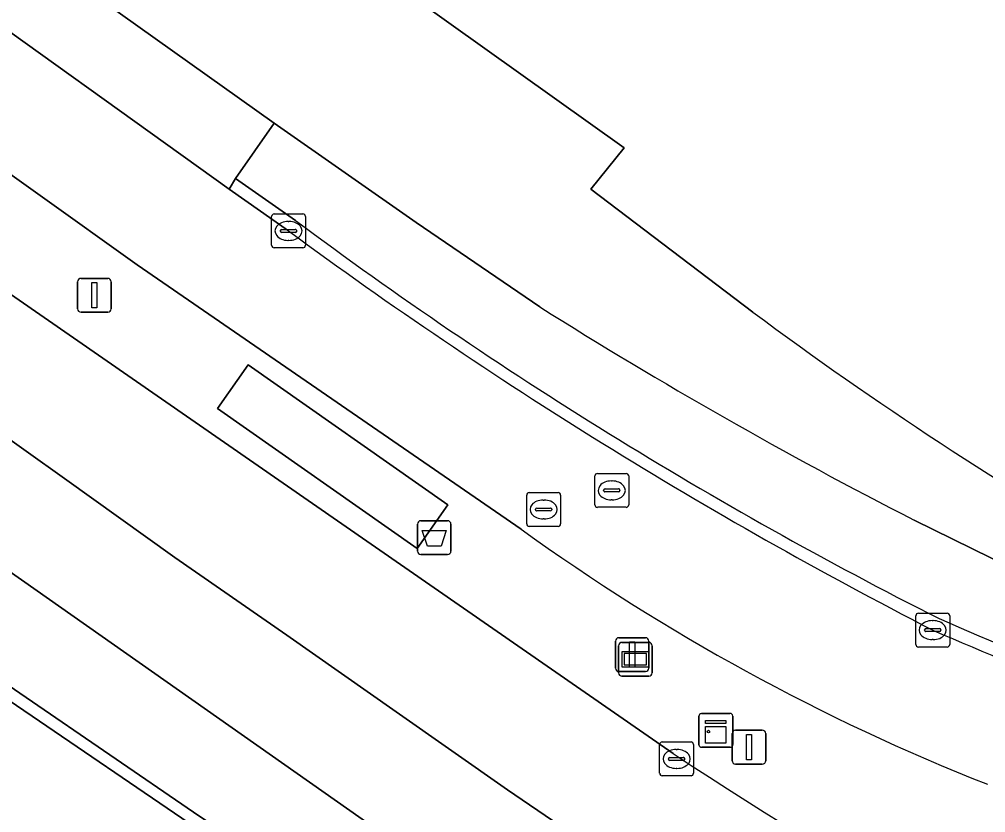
# Model space of a CAD drawing. Extents: x 159489 to 160304, y 383825 to 384531.
# Drawn here: x 160202.04 to 160230.6, y 384010.41 to 384033.86 of the extents above; entities that cross this region are included whole.
import ezdxf

# ---------------------------------------------------------------- set-up
doc = ezdxf.new("R2010")
doc.units = 0
for name, color, linetype in [('IMGEO_Afvalbak', 7, 'Continuous'), ('IMGEO_Berm_groen', 7, 'Continuous'), ('IMGEO_Berm_open', 7, 'Continuous'), ('IMGEO_Erf', 7, 'Continuous'), ('IMGEO_Fietspad_gesloten', 7, 'Continuous'), ('IMGEO_Kast', 7, 'Continuous'), ('IMGEO_Kolk', 7, 'Continuous'), ('IMGEO_Lichtmast', 7, 'Continuous'), ('IMGEO_OVBaan_gesloten', 7, 'Continuous'), ('IMGEO_Reclamebord', 7, 'Continuous'), ('IMGEO_Rijbaan_lokaal_gesloten', 7, 'Continuous'), ('IMGEO_Rioolput', 7, 'Continuous'), ('IMGEO_Voetpad_open', 7, 'Continuous')]:
    doc.layers.add(name, color=color, linetype=linetype)

msp = doc.modelspace()

# ---------------------------------------------------------------- linework, layer by layer
at = {"layer": 'IMGEO_Afvalbak'}
for p, q in [((160213.807, 384018.139), (160213.807, 384018.939)), ((160213.807, 384018.939), (160213.807, 384018.139)), ((160213.907, 384019.039), (160214.697, 384019.039)), ((160214.697, 384019.039), (160213.907, 384019.039)), ((160214.797, 384018.939), (160214.797, 384018.139)), ((160214.797, 384018.139), (160214.797, 384018.939)), ((160214.697, 384018.039), (160213.907, 384018.039)), ((160213.907, 384018.039), (160214.697, 384018.039))]:
    msp.add_line(p, q, dxfattribs=at)
msp.add_lwpolyline([(160213.95, 384018.753), (160214.654, 384018.753), (160214.505, 384018.283), (160214.099, 384018.283), (160213.95, 384018.753)], dxfattribs=at)
for centre, start, end in [((160213.907, 384018.939), 90, 180), ((160213.907, 384018.939), 90, 180), ((160214.697, 384018.939), 0, 90), ((160214.697, 384018.939), 360, 90), ((160213.907, 384018.139), 180, 270), ((160213.907, 384018.139), 180, 270), ((160214.697, 384018.139), 270, 0), ((160214.697, 384018.139), 270, 0)]:
    msp.add_arc(centre, 0.1, start, end, dxfattribs=at)
at = {"layer": 'IMGEO_Berm_groen'}
msp.add_lwpolyline([(160214.093, 384008.867), (160192.033, 384024.368), (160190.364, 384022.091), (160197.288, 384017.199), (160207.188, 384010.424), (160214.517, 384005.523)], dxfattribs=at)
at = {"layer": 'IMGEO_Berm_open'}
for points in [[(160208.429, 384029.157), (160208.24, 384028.84), (160209.997, 384027.604)], [(160210.204, 384027.911), (160208.429, 384029.157)], [(160192.033, 384024.368), (160191.765, 384024.556), (160189.912, 384022.001), (160197.279, 384016.758), (160211.975, 384006.752)], [(160214.517, 384005.523), (160207.188, 384010.424), (160197.288, 384017.199), (160190.364, 384022.091), (160192.033, 384024.368)]]:
    msp.add_lwpolyline(points, dxfattribs=at)
for centre, radius, start, end in [((160287.964, 384132.351), 130.209, 233.33067, 243.18377), ((160293.272, 384140.706), 140.452, 233.63651, 242.7828), ((160290.684, 384156.112), 152.866, 246.29321, 250.11024), ((160302.248, 384185.729), 185.026, 246.6905, 249.82038)]:
    msp.add_arc(centre, radius, start, end, dxfattribs=at)
at = {"layer": 'IMGEO_Erf'}
msp.add_lwpolyline([(160197.823, 384066.241), (160198.569, 384065.853), (160190.86, 384053.653), (160189.693, 384052.004), (160198.252, 384045.511), (160219.915, 384030.06), (160218.935, 384028.842), (160223.721, 384025.204)], dxfattribs=at)
msp.add_arc((160289.98, 384114.123), 110.891, 233.30783, 240.28678, dxfattribs=at)
at = {"layer": 'IMGEO_Fietspad_gesloten'}
for points in [[(160190.32, 384042.344), (160190.124, 384042.528), (160191.225, 384040.314), (160199.413, 384035.17), (160208.24, 384028.84), (160208.429, 384029.157), (160209.569, 384030.792), (160203.564, 384035.071), (160202.579, 384035.729)], [(160217.424, 384025.359), (160213.767, 384027.853), (160209.569, 384030.792), (160208.429, 384029.157), (160210.204, 384027.911)], [(160234.778, 384015.959), (160228.483, 384019.055)]]:
    msp.add_lwpolyline(points, dxfattribs=at)
for centre, radius, start, end in [((160287.964, 384132.351), 130.209, 233.33067, 243.18377), ((160293.842, 384146.566), 143.286, 237.76949, 242.86133), ((160290.684, 384156.112), 152.866, 246.29321, 250.11024)]:
    msp.add_arc(centre, radius, start, end, dxfattribs=at)
at = {"layer": 'IMGEO_Kast'}
for p, q in [((160222.126, 384012.416), (160222.126, 384013.257)), ((160222.126, 384013.257), (160222.126, 384012.416)), ((160222.201, 384013.341), (160223.042, 384013.341)), ((160223.042, 384013.341), (160222.201, 384013.341)), ((160223.126, 384013.266), (160223.126, 384012.425)), ((160223.126, 384012.425), (160223.126, 384013.266)), ((160223.051, 384012.341), (160222.21, 384012.341)), ((160222.21, 384012.341), (160223.051, 384012.341))]:
    msp.add_line(p, q, dxfattribs=at)
for points in [[(160222.321, 384013.131), (160222.921, 384013.131), (160222.921, 384013.046), (160222.321, 384013.046), (160222.321, 384013.131)], [(160222.321, 384012.956), (160222.921, 384012.956), (160222.921, 384012.467), (160222.321, 384012.467), (160222.321, 384012.956)]]:
    msp.add_lwpolyline(points, dxfattribs=at)
msp.add_circle((160222.405, 384012.805), 0.0377, dxfattribs=at)
for centre, start, end in [((160222.204, 384013.263), 92.4484, 184.2845), ((160222.204, 384013.263), 92.4484, 184.2845), ((160223.048, 384013.263), 2.4484, 94.2845), ((160223.048, 384013.263), 2.4484, 94.2845), ((160222.204, 384012.419), 182.4484, 274.2845), ((160222.204, 384012.419), 182.4484, 274.2845), ((160223.048, 384012.419), 272.4484, 4.2845), ((160223.048, 384012.419), 272.4484, 4.2845)]:
    msp.add_arc(centre, 0.0779, start, end, dxfattribs=at)
at = {"layer": 'IMGEO_Kolk'}
for p, q in [((160209.496, 384027.178), (160209.496, 384028.03)), ((160209.571, 384028.104), (160210.423, 384028.104)), ((160210.497, 384028.03), (160210.497, 384027.178)), ((160209.984, 384027.884), (160210.009, 384027.884)), ((160209.755, 384027.598), (160209.755, 384027.61)), ((160210.193, 384027.561), (160209.795, 384027.561)), ((160209.798, 384027.647), (160210.196, 384027.647)), ((160210.239, 384027.61), (160210.239, 384027.598)), ((160210.007, 384027.324), (160209.982, 384027.324)), ((160210.423, 384027.104), (160209.571, 384027.104)), ((160228.608, 384016.305), (160229.46, 384016.305)), ((160228.533, 384015.379), (160228.533, 384016.231)), ((160229.021, 384016.085), (160229.046, 384016.085)), ((160229.534, 384016.231), (160229.534, 384015.379)), ((160228.792, 384015.799), (160228.792, 384015.811)), ((160229.23, 384015.762), (160228.832, 384015.762)), ((160228.835, 384015.848), (160229.233, 384015.848)), ((160229.276, 384015.811), (160229.276, 384015.799)), ((160229.044, 384015.525), (160229.019, 384015.525)), ((160229.46, 384015.305), (160228.608, 384015.305)), ((160220.964, 384011.572), (160220.964, 384012.424)), ((160221.039, 384012.498), (160221.891, 384012.498)), ((160221.965, 384012.424), (160221.965, 384011.572)), ((160221.266, 384012.041), (160221.664, 384012.041)), ((160221.452, 384012.278), (160221.477, 384012.278)), ((160221.223, 384011.992), (160221.223, 384012.004)), ((160221.661, 384011.955), (160221.263, 384011.955)), ((160221.707, 384012.004), (160221.707, 384011.992)), ((160221.891, 384011.498), (160221.039, 384011.498)), ((160221.475, 384011.718), (160221.45, 384011.718))]:
    msp.add_line(p, q, dxfattribs=at)
for points in [[(160209.496, 384027.178), (160209.496, 384028.03)], [(160209.571, 384028.104), (160210.423, 384028.104)], [(160210.497, 384028.03), (160210.497, 384027.178)], [(160210.423, 384027.104), (160209.571, 384027.104)], [(160228.608, 384016.305), (160229.46, 384016.305)], [(160228.533, 384015.379), (160228.533, 384016.231)], [(160229.534, 384016.231), (160229.534, 384015.379)], [(160229.46, 384015.305), (160228.608, 384015.305)], [(160220.964, 384011.572), (160220.964, 384012.424)], [(160221.039, 384012.498), (160221.891, 384012.498)], [(160221.965, 384012.424), (160221.965, 384011.572)], [(160221.891, 384011.498), (160221.039, 384011.498)]]:
    msp.add_lwpolyline(points, dxfattribs=at)
for centre, radius, start, end in [((160209.573, 384028.028), 0.0765, 91.552, 178.448), ((160209.573, 384028.028), 0.0765, 91.552, 178.448), ((160210.421, 384028.028), 0.0765, 1.552, 88.448), ((160210.421, 384028.028), 0.0765, 1.552, 88.448), ((160209.795, 384027.607), 0.0403, 85.8775, 175.7526), ((160209.792, 384027.597), 0.0366, 178.938, 274.7102), ((160210.196, 384027.604), 0.043, 264.8664, 352.4533), ((160210.2, 384027.609), 0.0386, 1.7309, 96.639), ((160209.573, 384027.18), 0.0765, 181.552, 268.448), ((160209.573, 384027.18), 0.0765, 181.552, 268.448), ((160210.421, 384027.18), 0.0765, 271.552, 358.448), ((160210.421, 384027.18), 0.0765, 271.552, 358.448), ((160228.61, 384016.229), 0.0765, 91.552, 178.448), ((160228.61, 384016.229), 0.0765, 91.552, 178.448), ((160229.458, 384016.229), 0.0765, 1.552, 88.448), ((160229.458, 384016.229), 0.0765, 1.552, 88.448), ((160228.832, 384015.808), 0.0403, 85.8775, 175.7526), ((160228.829, 384015.798), 0.0366, 178.938, 274.7102), ((160229.233, 384015.805), 0.043, 264.8664, 352.4533), ((160229.237, 384015.81), 0.0386, 1.7309, 96.639), ((160228.61, 384015.381), 0.0765, 181.552, 268.448), ((160228.61, 384015.381), 0.0765, 181.552, 268.448), ((160229.458, 384015.381), 0.0765, 271.552, 358.448), ((160229.458, 384015.381), 0.0765, 271.552, 358.448), ((160221.041, 384012.422), 0.0765, 91.552, 178.448), ((160221.041, 384012.422), 0.0765, 91.552, 178.448), ((160221.889, 384012.422), 0.0765, 1.552, 88.448), ((160221.889, 384012.422), 0.0765, 1.552, 88.448), ((160221.263, 384012.001), 0.0403, 85.8775, 175.7526), ((160221.668, 384012.003), 0.0386, 1.7309, 96.639), ((160221.26, 384011.991), 0.0366, 178.938, 274.7102), ((160221.664, 384011.998), 0.043, 264.8664, 352.4533), ((160221.041, 384011.574), 0.0765, 181.552, 268.448), ((160221.041, 384011.574), 0.0765, 181.552, 268.448), ((160221.889, 384011.574), 0.0765, 271.552, 358.448), ((160221.889, 384011.574), 0.0765, 271.552, 358.448)]:
    msp.add_arc(centre, radius, start, end, dxfattribs=at)
for centre, major_axis, ratio, start_param, end_param in [((160209.983, 384027.604), (-0.387, 0.002), 0.722429, 4.712389, 7.853982), ((160210.008, 384027.604), (-0.39, 0.002), 0.717154, 1.570796, 4.712389), ((160229.02, 384015.805), (-0.387, 0.002), 0.722429, 4.712389, 7.853982), ((160229.045, 384015.805), (-0.39, 0.002), 0.717154, 1.570796, 4.712389), ((160221.451, 384011.998), (-0.387, 0.002), 0.722429, 4.712389, 7.853982), ((160221.476, 384011.998), (-0.39, 0.002), 0.717154, 1.570796, 4.712389)]:
    msp.add_ellipse(centre, major_axis=major_axis, ratio=ratio, start_param=start_param, end_param=end_param, dxfattribs=at)
at = {"layer": 'IMGEO_Lichtmast'}
for p, q in [((160203.766, 384025.302), (160203.766, 384026.102)), ((160203.766, 384026.102), (160203.766, 384025.302)), ((160203.866, 384026.202), (160204.656, 384026.202)), ((160204.656, 384026.202), (160203.866, 384026.202)), ((160204.756, 384026.102), (160204.756, 384025.302)), ((160204.756, 384025.302), (160204.756, 384026.102)), ((160204.656, 384025.202), (160203.866, 384025.202)), ((160203.866, 384025.202), (160204.656, 384025.202)), ((160219.657, 384014.681), (160219.657, 384015.481)), ((160219.657, 384015.481), (160219.657, 384014.681)), ((160219.757, 384015.581), (160220.547, 384015.581)), ((160220.547, 384015.581), (160219.757, 384015.581)), ((160220.647, 384015.481), (160220.647, 384014.681)), ((160220.647, 384014.681), (160220.647, 384015.481)), ((160220.547, 384014.581), (160219.757, 384014.581)), ((160219.757, 384014.581), (160220.547, 384014.581)), ((160223.108, 384011.946), (160223.108, 384012.746)), ((160223.108, 384012.746), (160223.108, 384011.946)), ((160223.208, 384012.846), (160223.998, 384012.846)), ((160223.998, 384012.846), (160223.208, 384012.846)), ((160224.098, 384012.746), (160224.098, 384011.946)), ((160224.098, 384011.946), (160224.098, 384012.746)), ((160223.998, 384011.846), (160223.208, 384011.846)), ((160223.208, 384011.846), (160223.998, 384011.846))]:
    msp.add_line(p, q, dxfattribs=at)
for points in [[(160204.186, 384026.077), (160204.336, 384026.077), (160204.336, 384025.327), (160204.186, 384025.327), (160204.186, 384026.077)], [(160220.077, 384015.456), (160220.227, 384015.456), (160220.227, 384014.706), (160220.077, 384014.706), (160220.077, 384015.456)], [(160223.528, 384012.721), (160223.678, 384012.721), (160223.678, 384011.971), (160223.528, 384011.971), (160223.528, 384012.721)]]:
    msp.add_lwpolyline(points, dxfattribs=at)
for centre, start, end in [((160203.866, 384026.102), 90, 180), ((160203.866, 384026.102), 90, 180), ((160204.656, 384026.102), 0, 90), ((160204.656, 384026.102), 360, 90), ((160203.866, 384025.302), 180, 270), ((160203.866, 384025.302), 180, 270), ((160204.656, 384025.302), 270, 0), ((160204.656, 384025.302), 270, 0), ((160219.757, 384015.481), 90, 180), ((160219.757, 384015.481), 90, 180), ((160220.547, 384015.481), 0, 90), ((160220.547, 384015.481), 360, 90), ((160219.757, 384014.681), 180, 270), ((160219.757, 384014.681), 180, 270), ((160220.547, 384014.681), 270, 0), ((160220.547, 384014.681), 270, 0), ((160223.208, 384012.746), 90, 180), ((160223.208, 384012.746), 90, 180), ((160223.998, 384012.746), 0, 90), ((160223.998, 384012.746), 360, 90), ((160223.208, 384011.946), 180, 270), ((160223.208, 384011.946), 180, 270), ((160223.998, 384011.946), 270, 0), ((160223.998, 384011.946), 270, 0)]:
    msp.add_arc(centre, 0.1, start, end, dxfattribs=at)
at = {"layer": 'IMGEO_OVBaan_gesloten'}
for points in [[(160140.973, 384071.696), (160132.364, 384080.101), (160126.671, 384085.78), (160121.497, 384090.909), (160120.074, 384092.332), (160117.812, 384090.09), (160120.53, 384087.34), (160120.706, 384087.162), (160130.716, 384077.192), (160143.29, 384064.966), (160151.014, 384057.786), (160158.099, 384051.509), (160167.768, 384043.203), (160168.075, 384042.939), (160180.122, 384033.232), (160180.398, 384033.017), (160184.203, 384030.049), (160189.688, 384026.016), (160189.992, 384025.804), (160191.765, 384024.556), (160192.033, 384024.368), (160214.093, 384008.867), (160218.72, 384005.678)], [(160221.364, 384012.156), (160198.306, 384028.135), (160198.217, 384028.057), (160193.87, 384031.084), (160193.57, 384031.3), (160191.759, 384032.603), (160184.352, 384038.247), (160184.077, 384038.457), (160172.248, 384047.991), (160171.949, 384048.247), (160165.269, 384053.971)], [(160176.612, 384040.154), (160180.322, 384037.159), (160185.749, 384032.936), (160188.977, 384030.497), (160195.687, 384025.705), (160198.838, 384023.52), (160203.373, 384020.284), (160206.636, 384017.954), (160209.952, 384015.658), (160213.177, 384013.386), (160216.466, 384011.084), (160219.773, 384008.832), (160223.11, 384006.694), (160226.618, 384004.7), (160231.969, 384001.943), (160236.574, 383999.757), (160240.805, 383997.822), (160243.675, 384000.473), (160239.346, 384002.484)], [(160227.456, 384000.511), (160236.723, 383996.194), (160238.186, 383995.554), (160238.297, 383995.505), (160240.805, 383997.822), (160236.574, 383999.757), (160231.969, 384001.943), (160226.618, 384004.7), (160223.11, 384006.694), (160219.773, 384008.832), (160216.466, 384011.084), (160213.177, 384013.386), (160209.952, 384015.658), (160206.636, 384017.954), (160203.373, 384020.284), (160198.838, 384023.52), (160195.687, 384025.705), (160188.977, 384030.497), (160185.749, 384032.936), (160180.322, 384037.159), (160176.612, 384040.154)]]:
    msp.add_lwpolyline(points, dxfattribs=at)
msp.add_arc((160282.739, 384104.712), 111.056, 236.451, 246.99994, dxfattribs=at)
at = {"layer": 'IMGEO_Reclamebord'}
for p, q in [((160219.851, 384015.443), (160220.641, 384015.443)), ((160220.641, 384015.443), (160219.851, 384015.443)), ((160219.751, 384014.543), (160219.751, 384015.343)), ((160219.751, 384015.343), (160219.751, 384014.543)), ((160220.741, 384015.343), (160220.741, 384014.543)), ((160220.741, 384014.543), (160220.741, 384015.343)), ((160220.641, 384014.443), (160219.851, 384014.443)), ((160219.851, 384014.443), (160220.641, 384014.443))]:
    msp.add_line(p, q, dxfattribs=at)
for points in [[(160219.852, 384015.175), (160220.64, 384015.175), (160220.64, 384014.711), (160219.852, 384014.711), (160219.852, 384015.175)], [(160219.917, 384015.11), (160219.917, 384014.776), (160220.575, 384014.776), (160220.575, 384015.11), (160219.917, 384015.11)]]:
    msp.add_lwpolyline(points, dxfattribs=at)
for centre, start, end in [((160219.851, 384015.343), 90, 180), ((160219.851, 384015.343), 90, 180), ((160220.641, 384015.343), 0, 90), ((160220.641, 384015.343), 360, 90), ((160219.851, 384014.543), 180, 270), ((160219.851, 384014.543), 180, 270), ((160220.641, 384014.543), 270, 0), ((160220.641, 384014.543), 270, 0)]:
    msp.add_arc(centre, 0.1, start, end, dxfattribs=at)
at = {"layer": 'IMGEO_Rijbaan_lokaal_gesloten'}
for points in [[(160209.997, 384027.604), (160208.24, 384028.84), (160199.413, 384035.17), (160191.225, 384040.314), (160190.124, 384042.528), (160175.157, 384056.641)], [(160189.221, 384038.377), (160191.38, 384036.932), (160195.774, 384033.682), (160199.787, 384030.7), (160205.52, 384026.602), (160216.867, 384018.79)], [(160211.975, 384006.752), (160197.279, 384016.758), (160189.912, 384022.001), (160193.588, 384017.718), (160196.039, 384014.58), (160198.995, 384011.919), (160202.167, 384009.511), (160208.731, 384004.945), (160215.453, 384000.497), (160221.474, 383996.782), (160226.066, 383994.102), (160230.94, 383991.406), (160233.21, 383990.207), (160235.839, 383992.526), (160229.073, 383996.182)]]:
    msp.add_lwpolyline(points, dxfattribs=at)
for centre, radius, start, end in [((160293.272, 384140.706), 140.452, 233.63651, 242.7828), ((160253.866, 384070.037), 63.207, 234.17185, 248.45006), ((160302.248, 384185.729), 185.026, 246.6905, 249.82038)]:
    msp.add_arc(centre, radius, start, end, dxfattribs=at)
at = {"layer": 'IMGEO_Rioolput'}
for p, q in [((160219.049, 384019.508), (160219.049, 384020.36)), ((160219.124, 384020.434), (160219.976, 384020.434)), ((160220.05, 384020.36), (160220.05, 384019.508)), ((160219.537, 384020.214), (160219.562, 384020.214)), ((160217.036, 384018.944), (160217.036, 384019.796)), ((160217.111, 384019.87), (160217.963, 384019.87)), ((160218.037, 384019.796), (160218.037, 384018.944)), ((160219.308, 384019.928), (160219.308, 384019.94)), ((160219.746, 384019.891), (160219.348, 384019.891)), ((160219.351, 384019.977), (160219.749, 384019.977)), ((160219.792, 384019.94), (160219.792, 384019.928)), ((160217.524, 384019.65), (160217.549, 384019.65)), ((160219.56, 384019.654), (160219.535, 384019.654)), ((160217.295, 384019.364), (160217.295, 384019.376)), ((160217.733, 384019.327), (160217.335, 384019.327)), ((160217.338, 384019.413), (160217.736, 384019.413)), ((160217.779, 384019.376), (160217.779, 384019.364)), ((160219.976, 384019.434), (160219.124, 384019.434)), ((160217.963, 384018.87), (160217.111, 384018.87)), ((160217.547, 384019.09), (160217.522, 384019.09))]:
    msp.add_line(p, q, dxfattribs=at)
for points in [[(160219.049, 384019.508), (160219.049, 384020.36)], [(160219.124, 384020.434), (160219.976, 384020.434)], [(160220.05, 384020.36), (160220.05, 384019.508)], [(160217.036, 384018.944), (160217.036, 384019.796)], [(160217.111, 384019.87), (160217.963, 384019.87)], [(160218.037, 384019.796), (160218.037, 384018.944)], [(160219.976, 384019.434), (160219.124, 384019.434)], [(160217.963, 384018.87), (160217.111, 384018.87)]]:
    msp.add_lwpolyline(points, dxfattribs=at)
for centre, radius, start, end in [((160219.126, 384020.358), 0.0765, 91.552, 178.448), ((160219.126, 384020.358), 0.0765, 91.552, 178.448), ((160219.974, 384020.358), 0.0765, 1.552, 88.448), ((160219.974, 384020.358), 0.0765, 1.552, 88.448), ((160217.113, 384019.794), 0.0765, 91.552, 178.448), ((160217.113, 384019.794), 0.0765, 91.552, 178.448), ((160217.961, 384019.794), 0.0765, 1.552, 88.448), ((160217.961, 384019.794), 0.0765, 1.552, 88.448), ((160219.348, 384019.937), 0.0403, 85.8775, 175.7526), ((160219.345, 384019.927), 0.0366, 178.938, 274.7102), ((160219.749, 384019.934), 0.043, 264.8664, 352.4533), ((160219.753, 384019.939), 0.0386, 1.7309, 96.639), ((160219.126, 384019.51), 0.0765, 181.552, 268.448), ((160219.126, 384019.51), 0.0765, 181.552, 268.448), ((160219.974, 384019.51), 0.0765, 271.552, 358.448), ((160219.974, 384019.51), 0.0765, 271.552, 358.448), ((160217.335, 384019.373), 0.0403, 85.8775, 175.7526), ((160217.332, 384019.363), 0.0366, 178.938, 274.7102), ((160217.736, 384019.37), 0.043, 264.8664, 352.4533), ((160217.74, 384019.375), 0.0386, 1.7309, 96.639), ((160217.113, 384018.946), 0.0765, 181.552, 268.448), ((160217.113, 384018.946), 0.0765, 181.552, 268.448), ((160217.961, 384018.946), 0.0765, 271.552, 358.448), ((160217.961, 384018.946), 0.0765, 271.552, 358.448)]:
    msp.add_arc(centre, radius, start, end, dxfattribs=at)
for centre, major_axis, ratio, start_param, end_param in [((160219.536, 384019.934), (-0.387, 0.002), 0.722429, 4.712389, 7.853982), ((160219.561, 384019.934), (-0.39, 0.002), 0.717154, 1.570796, 4.712389), ((160217.523, 384019.37), (-0.387, 0.002), 0.722429, 4.712389, 7.853982), ((160217.548, 384019.37), (-0.39, 0.002), 0.717154, 1.570796, 4.712389)]:
    msp.add_ellipse(centre, major_axis=major_axis, ratio=ratio, start_param=start_param, end_param=end_param, dxfattribs=at)
at = {"layer": 'IMGEO_Voetpad_open'}
for points in [[(160223.721, 384025.204), (160218.935, 384028.842), (160219.915, 384030.06), (160198.252, 384045.511), (160189.693, 384052.004), (160188.877, 384050.756)], [(160202.579, 384035.729), (160203.564, 384035.071), (160209.569, 384030.792), (160213.767, 384027.853), (160217.424, 384025.359)], [(160216.867, 384018.79), (160205.52, 384026.602), (160199.787, 384030.7), (160195.774, 384033.682), (160193.87, 384031.084), (160198.217, 384028.057), (160198.306, 384028.135), (160221.364, 384012.156)], [(160228.483, 384019.055), (160234.778, 384015.959)]]:
    msp.add_lwpolyline(points, dxfattribs=at)
for points in [[(160214.709, 384019.509), (160208.802, 384023.648), (160207.896, 384022.355), (160213.803, 384018.216)], [(160213.803, 384018.216), (160207.896, 384022.355), (160208.802, 384023.648), (160214.709, 384019.509)]]:
    msp.add_lwpolyline(points, close=True, dxfattribs=at)
for centre, radius, start, end in [((160293.842, 384146.566), 143.286, 237.76949, 242.86133), ((160289.98, 384114.123), 110.891, 233.30783, 240.28678), ((160253.866, 384070.037), 63.207, 234.17185, 248.45006), ((160282.739, 384104.712), 111.056, 236.451, 246.99994)]:
    msp.add_arc(centre, radius, start, end, dxfattribs=at)

doc.saveas('drawing.dxf')
